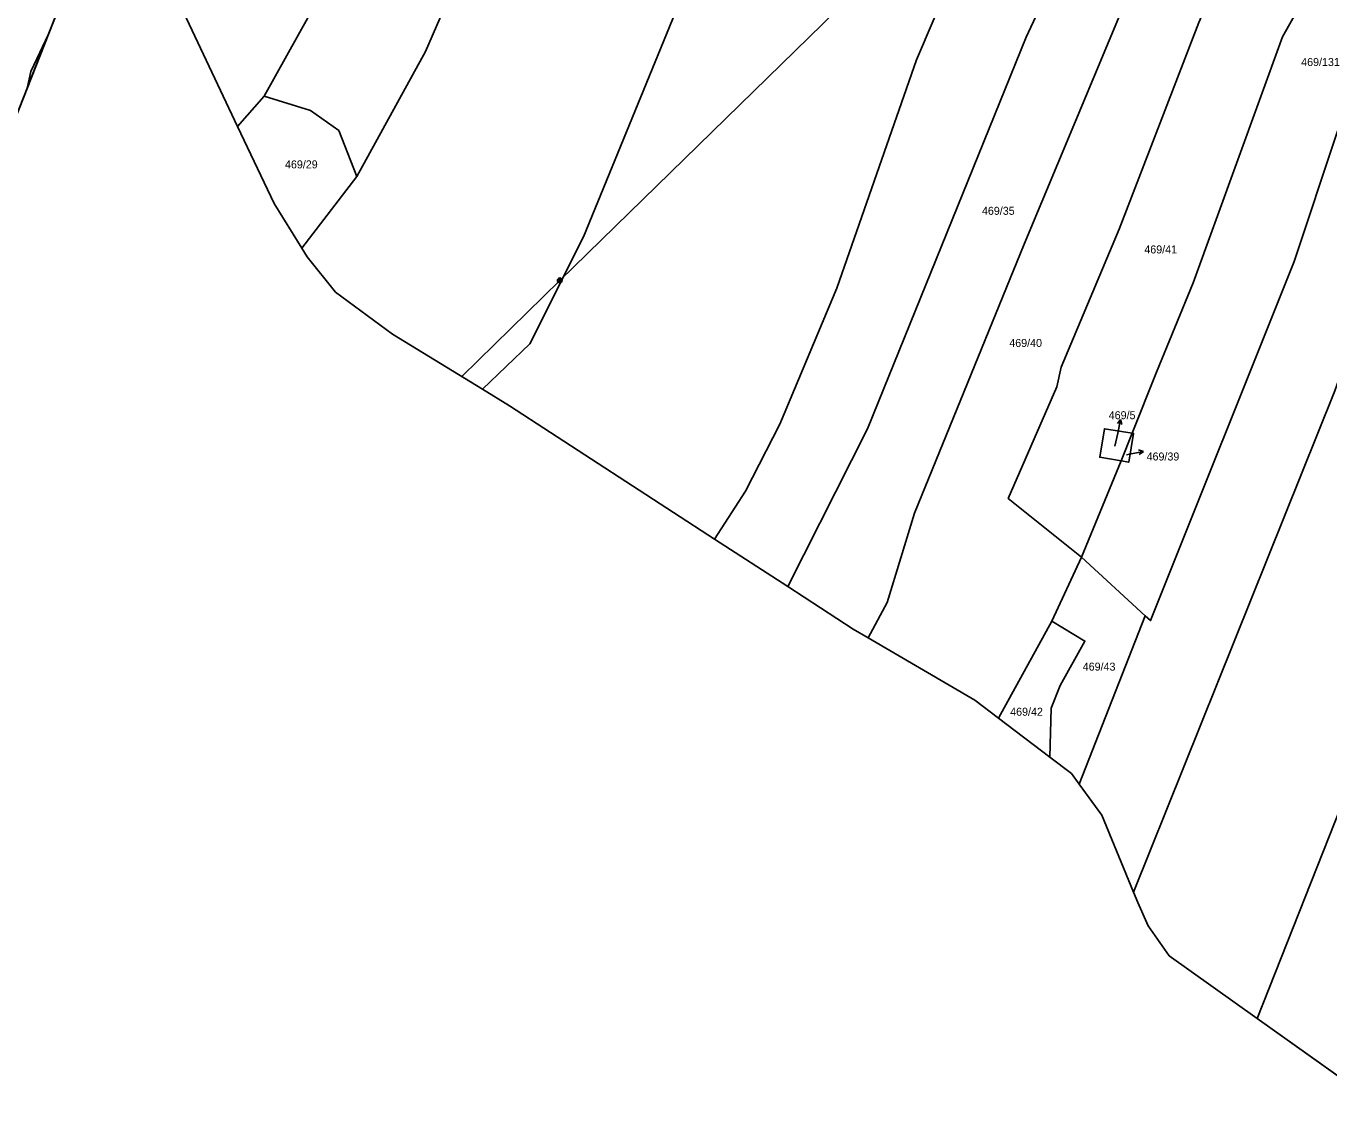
# Model space of a CAD drawing. Extents: x -757266 to -753360, y -1162585 to -1157740.
# Drawn here: x -754727.9 to -754451, y -1162128.9 to -1161896.5 of the extents above; entities that cross this region are included whole.
import ezdxf

# ---------------------------------------------------------------- set-up
doc = ezdxf.new("R2010")
doc.units = 0
for name, color, linetype in [('Hranice kat_území', 7, 'Continuous'), ('Hranice parcel', 7, 'Continuous'), ('Parcelní čísla', 7, 'Continuous'), ('Pop  PČ popisy', 7, 'Continuous'), ('Poz předměty', 7, 'Continuous'), ('Věcná břemena k části', 7, 'Continuous')]:
    doc.layers.add(name, color=color, linetype=linetype)

msp = doc.modelspace()

# ---------------------------------------------------------------- linework, layer by layer
at = {"layer": 'Hranice kat_území'}
for points in [[(-754747.41, -1161959.83), (-754718.58, -1161886.73)], [(-754695.62, -1161890.99), (-754682.93, -1161917.84), (-754675.16, -1161934.28), (-754669.27, -1161943.74), (-754668.12, -1161945.6), (-754662.1, -1161953.11), (-754649.99, -1161962), (-754630.9, -1161973.72), (-754625.17, -1161977.24), (-754581.59, -1162005.57), (-754566.03, -1162015.68), (-754552.14, -1162024.71), (-754548.91, -1162026.6), (-754526.24, -1162039.85), (-754521.23, -1162043.66), (-754510.34, -1162051.93), (-754505.73, -1162055.42), (-754504.08, -1162057.68), (-754499.27, -1162064.28), (-754492.53, -1162080.68), (-754491.64, -1162082.85), (-754489.42, -1162087.84), (-754484.96, -1162094.2), (-754466.25, -1162107.52), (-754436.27, -1162128.86)]]:
    msp.add_lwpolyline(points, dxfattribs=at)
at = {"layer": 'Hranice parcel'}
for p, q in [((-754747.41, -1161959.83), (-754718.58, -1161886.73)), ((-754695.62, -1161890.99), (-754682.93, -1161917.84)), ((-754682.93, -1161917.84), (-754677.24, -1161911.45)), ((-754682.93, -1161917.84), (-754675.16, -1161934.28)), ((-754657.61, -1161928.54), (-754669.27, -1161943.74)), ((-754675.16, -1161934.28), (-754669.27, -1161943.74)), ((-754649.99, -1161962), (-754630.9, -1161973.72)), ((-754495.19, -1161988.97), (-754492.83, -1161983.08)), ((-754503.57, -1162009.41), (-754495.19, -1161988.97)), ((-754581.59, -1162005.57), (-754566.03, -1162015.68)), ((-754509.9, -1162023.04), (-754503.57, -1162009.41)), ((-754490.05, -1162021.88), (-754503.57, -1162009.41)), ((-754521.23, -1162043.66), (-754509.9, -1162023.04)), ((-754504.08, -1162057.68), (-754490.05, -1162021.88)), ((-754521.23, -1162043.66), (-754510.34, -1162051.93)), ((-754510.34, -1162051.93), (-754505.73, -1162055.42)), ((-754505.73, -1162055.42), (-754504.08, -1162057.68)), ((-754484.96, -1162094.2), (-754466.25, -1162107.52)), ((-754466.25, -1162107.52), (-754436.27, -1162128.86))]:
    msp.add_line(p, q, dxfattribs=at)
for points in [[(-754425.13, -1161584.55), (-754458.22, -1161638.96), (-754497.84, -1161716.09), (-754557.3, -1161822.8), (-754559.41, -1161822.27), (-754575.25, -1161857.88), (-754609.39, -1161941.34), (-754620.82, -1161964.09), (-754630.9, -1161973.72)], [(-754677.24, -1161911.45), (-754655.58, -1161872.43), (-754633.36, -1161824.71), (-754617.71, -1161794.98)], [(-754599.04, -1161804.66), (-754612.56, -1161831.72), (-754643, -1161901.95), (-754657.61, -1161928.54)], [(-754581.59, -1162005.57), (-754574.99, -1161995.43), (-754567.68, -1161981.15), (-754555.59, -1161952.23), (-754538.63, -1161903.69), (-754521.37, -1161863.15), (-754513.85, -1161847.95), (-754515.62, -1161846.48)], [(-754566.03, -1162015.68), (-754549.09, -1161982.12), (-754515.32, -1161898.89), (-754495.95, -1161857.32)], [(-754548.91, -1162026.6), (-754544.92, -1162019.1), (-754539.09, -1162000.11), (-754515.76, -1161942.9), (-754483.05, -1161864.39), (-754473.82, -1161869.09)], [(-754503.57, -1162009.41), (-754519.17, -1161996.94), (-754508.8, -1161973.21), (-754507.92, -1161969.01), (-754495.56, -1161939.67), (-754478.67, -1161895.77), (-754468.31, -1161872.33)], [(-754492.83, -1161983.08), (-754487.65, -1161970.13), (-754479.83, -1161951.12), (-754460.85, -1161898.83), (-754451.48, -1161882.04)], [(-754433.81, -1161884.86), (-754436.85, -1161890.29), (-754449.3, -1161919.07), (-754458.37, -1161946.57), (-754488.93, -1162022.92), (-754490.05, -1162021.88)], [(-754419.97, -1161896.65), (-754429.08, -1161916.48), (-754437.93, -1161940.74), (-754449.74, -1161974.05), (-754492.53, -1162080.68)], [(-754677.24, -1161911.45), (-754667.41, -1161914.5), (-754661.4, -1161918.76), (-754657.61, -1161928.54)], [(-754466.25, -1162107.52), (-754440.74, -1162043.05), (-754412.78, -1161976.15), (-754397.47, -1161934.28), (-754389.83, -1161914.59)], [(-754669.27, -1161943.74), (-754668.12, -1161945.6), (-754662.1, -1161953.11), (-754649.99, -1161962)], [(-754630.9, -1161973.72), (-754625.17, -1161977.24), (-754581.59, -1162005.57)], [(-754492.83, -1161983.08), (-754498.73, -1161982.13), (-754499.71, -1161988.2), (-754495.19, -1161988.97)], [(-754492.83, -1161983.08), (-754492.54, -1161983.13), (-754493.55, -1161989.25), (-754495.19, -1161988.97)], [(-754566.03, -1162015.68), (-754552.14, -1162024.71), (-754548.91, -1162026.6)], [(-754510.34, -1162051.93), (-754510.03, -1162041.56), (-754508.16, -1162036.68), (-754502.88, -1162027.26), (-754509.9, -1162023.04)], [(-754548.91, -1162026.6), (-754526.24, -1162039.85), (-754521.23, -1162043.66)], [(-754504.08, -1162057.68), (-754499.27, -1162064.28), (-754492.53, -1162080.68)], [(-754492.53, -1162080.68), (-754491.64, -1162082.85), (-754489.42, -1162087.84), (-754484.96, -1162094.2)]]:
    msp.add_lwpolyline(points, dxfattribs=at)
at = {"layer": 'Pop  PČ popisy'}
for p, q in [((-754495.276, -1161980.145), (-754495.974, -1161981.02)), ((-754495.9, -1161983.08), (-754495.276, -1161980.145)), ((-754495.276, -1161980.145), (-754494.994, -1161981.228)), ((-754496.48, -1161985.84), (-754495.9, -1161983.08)), ((-754493.38, -1161987.52), (-754490.434, -1161986.947)), ((-754490.434, -1161986.947), (-754491.513, -1161986.647)), ((-754490.434, -1161986.947), (-754491.322, -1161987.63)), ((-754494.03, -1161987.65), (-754493.38, -1161987.52))]:
    msp.add_line(p, q, dxfattribs=at)
at = {"layer": 'Poz předměty'}
for p in [(-754552.55, -1161890.16), (-754635.3, -1161971.03)]:
    msp.add_line(p, (-754614.47, -1161950.58), dxfattribs=at)
for radius in [0.5, 0.4, 0.3, 0.2, 0.1]:
    msp.add_circle((-754614.4734, -1161950.5799), radius, dxfattribs=at)
at = {"layer": 'Věcná břemena k části'}
msp.add_lwpolyline([(-754723.12, -1161898.24), (-754726.88, -1161906.17), (-754727.55, -1161909.47)], close=True, dxfattribs=at)

# ---------------------------------------------------------------- texts
at = {"layer": 'Parcelní čísla'}
for s, p in [('469/131', (-754456.91, -1161905.02)), ('469/29', (-754672.85, -1161926.78)), ('469/35', (-754524.75, -1161936.65)), ('469/41', (-754490.24, -1161944.86)), ('469/40', (-754518.94, -1161964.74)), ('469/5', (-754497.81, -1161980.1)), ('469/39', (-754489.76, -1161988.878)), ('469/43', (-754503.33, -1162033.55)), ('469/42', (-754518.75, -1162043.14))]:
    msp.add_text(s, height=1.7, dxfattribs=at).set_placement(p)

doc.saveas('drawing.dxf')
